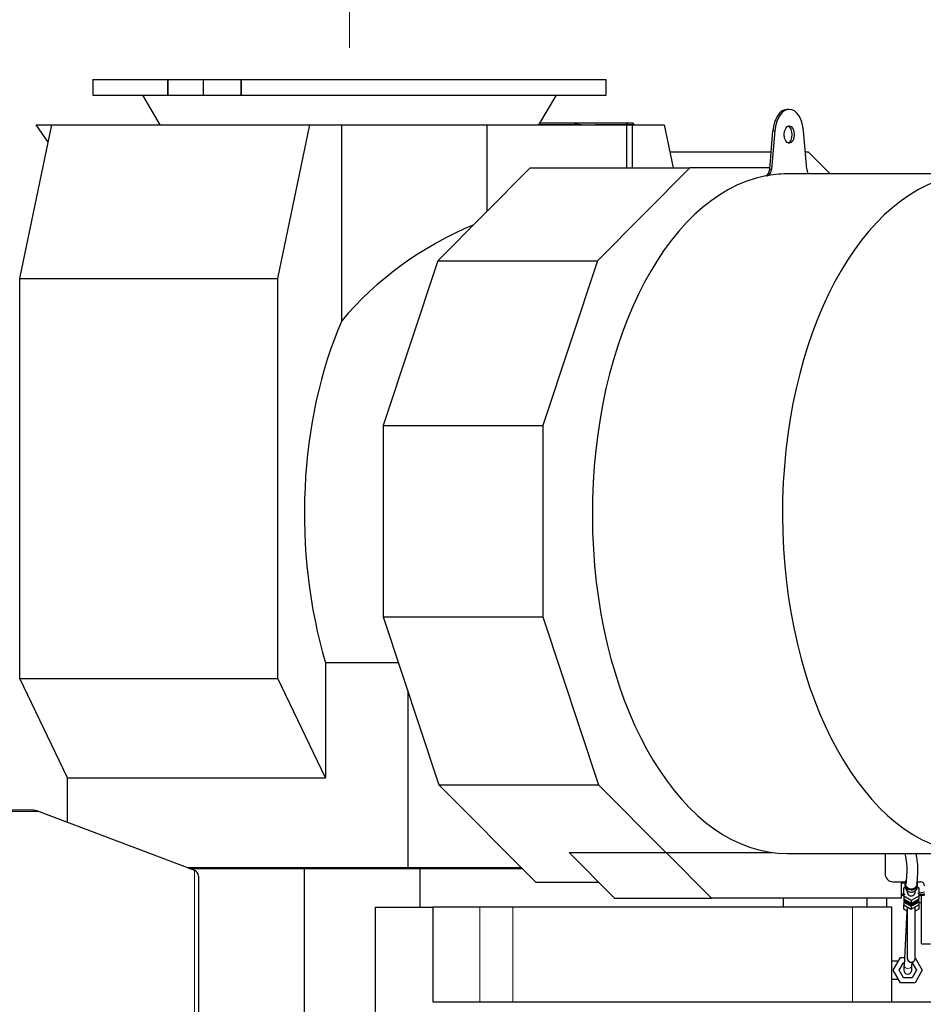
# Model space of a CAD drawing. Header units: inches. Extents: x 0 to 23760, y -13 to 16800.
# Tile 268 of 270: x 20847 to 21992, y 13666 to 14913. Entities that reach past the tile are written whole.
import ezdxf

# ---------------------------------------------------------------- set-up
doc = ezdxf.new("R2010")
doc.units = ezdxf.units.IN
doc.layers.add('1', color=7, linetype='Continuous', true_color=0xffffff)
doc.layers.add('254', color=7, linetype='Continuous', true_color=0xffffff)
doc.styles.add('latin_extended', font='simplex.shx')
doc.dimstyles.get("Standard").update_dxf_attribs({"dimtxt": 0.18, "dimasz": 0.18, "dimexe": 0.18, "dimexo": 0.0625, "dimgap": 0.09, "dimtad": 0, "dimtih": 1, "dimtoh": 1, "dimdec": 4, "dimzin": 0, "dimdsep": 46, "dimtxsty": 'Standard', "dimcen": 0.09, "dimadec": 0, "dimazin": 0, "dimtfac": 1, "dimtdec": 4, "dimtofl": 0, "dimtmove": 0, "dimatfit": 3, "dimfxl": 1, "dimtolj": 1, "dimtzin": 0, "dimarcsym": 0})

# ---------------------------------------------------------------- blocks, each defined once
blk = doc.blocks.new('_U2')
at = {"layer": '254', "color": 3, "linetype": 'Continuous', "lineweight": 13, "transparency": 16777216}
for p, q in [((20707.8, 11946.8), (20707.8, 15299.3)), ((21264.7, 14877), (21264.7, 15299.3)), ((20847.8, 15259.3), (21124.7, 15259.3))]:
    blk.add_line(p, q, dxfattribs=at)
at = {"layer": '254', "color": 3, "transparency": 16777216}
for points in [[(20847.8, 15282.6), (20847.8, 15236), (20707.8, 15259.3)], [(21124.7, 15236), (21124.7, 15282.6), (21264.7, 15259.3)]]:
    blk.add_solid(points, dxfattribs=at)
at = {"layer": 'Defpoints', "color": 0, "transparency": 16777216}
for p in [(21264.7, 15259.3), (21264.7, 14837), (20707.8, 11906.8)]:
    blk.add_point(p, dxfattribs=at)
at = {"layer": '254', "color": 2, "lineweight": 13, "transparency": 16777216, "insert": (20806.2, 15469.3), "char_height": 140, "attachment_point": 1, "style": 'latin_extended'}
blk.add_mtext('\\A1;557', dxfattribs=at)

msp = doc.modelspace()

# ---------------------------------------------------------------- linework, layer by layer
at = {"layer": '1', "color": 2, "linetype": 'Continuous', "lineweight": 25}
for p, q in [((20939.66, 14837.037), (20939.66, 14817.037)), ((20939.66, 14837.037), (21034.277, 14837.037)), ((21034.277, 14837.037), (21035.133, 14837.037)), ((21035.133, 14837.037), (21079.968, 14837.037)), ((21079.968, 14837.037), (21127.05, 14837.037)), ((21079.968, 14817.037), (21079.968, 14837.037)), ((21127.05, 14837.037), (21128.044, 14837.037)), ((21128.044, 14837.037), (21589.66, 14837.037)), ((21589.66, 14817.037), (21589.66, 14837.037)), ((20939.66, 14817.037), (21034.277, 14817.037)), ((21002.405, 14817.037), (21024.66, 14779.256)), ((21034.277, 14817.037), (21035.133, 14817.037)), ((21035.133, 14817.037), (21079.968, 14817.037)), ((21079.968, 14817.037), (21127.05, 14817.037)), ((21127.05, 14817.037), (21128.044, 14817.037)), ((21128.044, 14817.037), (21589.66, 14817.037)), ((21504.66, 14779.256), (21526.914, 14817.037)), ((21821.689, 14799.018), (21819.232, 14799.018)), ((20846.974, 14584.9), (20887.548, 14779.256)), ((20868.026, 14779.256), (20887.548, 14779.256)), ((20882.992, 14757.422), (20868.026, 14779.256)), ((20887.548, 14779.256), (21214.39, 14779.256)), ((21173.815, 14584.9), (21214.39, 14779.256)), ((21214.39, 14779.256), (21254.813, 14779.256)), ((21254.813, 14779.256), (21439.043, 14779.256)), ((21254.813, 14531.234), (21254.813, 14779.256)), ((21439.043, 14779.256), (21616.119, 14779.256)), ((21439.043, 14669.983), (21439.043, 14779.256)), ((21614.66, 14781.52), (21505.996, 14781.52)), ((21623.726, 14781.52), (21614.657, 14781.52)), ((21616.119, 14779.256), (21623.053, 14779.256)), ((21616.119, 14724.95), (21616.119, 14779.256)), ((21617.165, 14779.254), (21617.107, 14779.531)), ((21623.053, 14724.949), (21623.053, 14779.256)), ((21623.053, 14779.256), (21663.477, 14779.256)), ((21625.073, 14779.876), (21625.203, 14779.255)), ((21663.477, 14779.256), (21674.814, 14724.948)), ((21796.928, 14723.331), (21801.079, 14771.748)), ((21803.536, 14771.748), (21799.386, 14723.331)), ((21843.992, 14723.331), (21839.842, 14771.748)), ((21670.552, 14745.377), (21798.817, 14745.377)), ((21842.101, 14745.377), (21845.646, 14745.377)), ((21845.646, 14745.377), (21873.324, 14717.517)), ((21493.653, 14724.951), (21376.478, 14607.005)), ((21493.653, 14724.951), (21695.87, 14724.951)), ((21695.87, 14724.951), (21578.694, 14607.005)), ((21797.066, 14724.951), (21695.87, 14724.951)), ((22033.552, 14717.518), (21821.689, 14717.518)), ((21376.478, 14607.005), (21307.484, 14398.663)), ((21376.478, 14607.005), (21578.694, 14607.005)), ((21578.694, 14607.005), (21509.701, 14398.663)), ((20846.974, 14078.354), (20846.974, 14584.9)), ((20846.974, 14584.9), (21173.815, 14584.9)), ((21173.815, 14078.354), (21173.815, 14584.9)), ((21307.484, 14398.663), (21509.701, 14398.663)), ((21307.484, 14398.663), (21307.484, 14156.411)), ((21509.701, 14398.663), (21509.701, 14156.411)), ((21307.484, 14156.411), (21509.701, 14156.411)), ((21307.484, 14156.411), (21377.938, 13943.66)), ((21509.701, 14156.411), (21580.154, 13943.66)), ((21234.503, 14098.198), (21234.503, 13952.26)), ((21326.761, 14098.198), (21234.503, 14098.198)), ((20907.661, 13952.26), (20846.974, 14078.354)), ((20846.974, 14078.354), (21173.815, 14078.354)), ((21234.503, 13952.26), (21173.815, 14078.354)), ((21338.535, 14062.644), (21338.535, 13839.037)), ((20907.661, 13896.262), (20907.661, 13952.26)), ((20907.661, 13952.26), (21234.503, 13952.26)), ((21377.938, 13943.66), (21500.668, 13820.122)), ((21377.938, 13943.66), (21580.154, 13943.66)), ((21580.154, 13943.66), (21665.365, 13857.888)), ((20707.766, 13912.091), (20859.077, 13912.091)), ((20871.786, 13909.832), (21068.266, 13835.521)), ((21542.761, 13857.887), (21665.634, 13857.887)), ((21600.382, 13799.887), (21542.761, 13857.887)), ((21665.634, 13857.887), (21799.559, 13857.887)), ((21723.255, 13799.887), (21665.634, 13857.887)), ((21819.232, 13856.518), (22060.062, 13856.518)), ((21943.057, 13856.518), (21943.057, 13830.802)), ((21058.972, 13839.037), (21338.535, 13839.037)), ((21062.235, 13837.801), (21207.766, 13837.801)), ((21207.766, 13837.801), (21354.309, 13837.801)), ((21207.766, 13395.817), (21207.766, 13837.801)), ((21319.187, 13839.037), (21319.187, 13837.801)), ((21338.535, 13839.037), (21481.879, 13839.037)), ((21354.309, 13837.801), (21483.105, 13837.801)), ((21354.309, 13788.802), (21354.309, 13837.801)), ((21073.266, 13827.993), (21073.266, 13622.259)), ((21500.668, 13820.122), (21580.281, 13820.122)), ((21953.057, 13820.802), (21968.736, 13820.802)), ((21963.478, 13820.122), (21968.516, 13820.122)), ((21963.482, 13820.802), (21963.482, 13799.887)), ((21968.266, 13818.193), (21968.266, 13815.346)), ((21983.796, 13820.802), (21988.057, 13820.802)), ((21984.266, 13815.346), (21984.266, 13818.193)), ((21963.48, 13803.802), (21966.763, 13803.802)), ((21966.766, 13813.009), (21968.403, 13813.922)), ((21966.766, 13802.413), (21966.766, 13813.009)), ((21968.266, 13815.346), (21968.266, 13815.346)), ((21971.266, 13809.314), (21971.266, 13807.711)), ((21981.266, 13807.711), (21981.266, 13809.314)), ((21981.266, 13807.711), (21981.266, 13807.711)), ((21984.129, 13813.922), (21985.766, 13813.009)), ((21985.764, 13803.802), (21993.055, 13803.802)), ((21985.766, 13813.009), (21985.766, 13802.413)), ((21985.766, 13805.3), (21988.142, 13805.3)), ((21989.352, 13742.302), (21989.352, 13803.801)), ((21600.382, 13799.887), (21723.255, 13799.887)), ((21963.482, 13799.887), (21723.255, 13799.887)), ((21814.397, 13788.802), (21814.397, 13799.888)), ((21920.246, 13788.802), (21920.246, 13799.887)), ((21945.246, 13788.802), (21945.246, 13799.887)), ((21976.266, 13797.115), (21966.766, 13802.413)), ((21966.766, 13802.413), (21966.766, 13798.789)), ((21966.766, 13798.79), (21966.766, 13795.166)), ((21976.266, 13793.491), (21966.766, 13798.789)), ((21966.766, 13795.166), (21976.266, 13789.868)), ((21966.766, 13795.166), (21966.766, 13791.542)), ((21966.766, 13786.316), (21966.766, 13791.542)), ((21966.766, 13791.542), (21976.266, 13786.245)), ((21969.432, 13795.75), (21969.432, 13795.232)), ((21969.432, 13795.75), (21973.6, 13793.425)), ((21969.432, 13795.232), (21973.6, 13792.908)), ((21973.6, 13793.425), (21973.6, 13792.908)), ((21985.766, 13802.413), (21976.266, 13797.115)), ((21985.766, 13798.789), (21976.266, 13793.491)), ((21976.266, 13797.115), (21976.266, 13793.491)), ((21976.266, 13789.868), (21985.766, 13795.166)), ((21976.266, 13786.245), (21985.766, 13791.542)), ((21978.932, 13793.425), (21983.1, 13795.75)), ((21978.932, 13792.908), (21983.1, 13795.232)), ((21978.932, 13793.425), (21978.932, 13792.908)), ((21983.1, 13795.75), (21983.1, 13795.232)), ((21985.765, 13795.617), (21989.35, 13793.547)), ((21985.766, 13802.413), (21985.766, 13798.789)), ((21985.766, 13795.166), (21985.766, 13798.79)), ((21985.766, 13795.166), (21985.766, 13791.542)), ((21985.766, 13791.542), (21985.766, 13786.316)), ((21297.766, 13788.802), (21370.41, 13788.802)), ((21297.766, 12962.802), (21297.766, 13788.802)), ((21429.6, 13788.802), (21370.41, 13788.802)), ((21370.41, 13788.802), (21370.41, 13668.801)), ((21471.68, 13788.802), (21429.6, 13788.802)), ((21901.681, 13788.802), (21471.68, 13788.802)), ((21920.246, 13788.802), (21814.397, 13788.802)), ((21828.283, 13788.802), (21828.283, 13788.803)), ((21951.619, 13788.802), (21901.681, 13788.802)), ((21945.246, 13788.802), (21920.246, 13788.802)), ((21951.619, 13668.801), (21951.619, 13788.802)), ((21971.266, 13783.718), (21966.766, 13786.316)), ((21970.834, 13783.966), (21967.09, 13714.921)), ((21971.266, 13789.033), (21971.266, 13724.048)), ((21976.266, 13789.868), (21976.266, 13786.245)), ((21981.266, 13724.048), (21981.266, 13789.033)), ((21985.766, 13786.316), (21981.266, 13783.718)), ((21989.352, 13742.302), (22000.766, 13742.302)), ((21959.266, 13720.302), (21951.619, 13720.302)), ((21953.291, 13708.802), (21962.528, 13724.802)), ((21960.796, 13708.801), (21966.281, 13718.301)), ((21962.528, 13724.802), (21967.626, 13724.802)), ((21966.281, 13718.301), (21967.274, 13718.301)), ((21977.076, 13714.38), (21977.329, 13719.051)), ((21977.285, 13718.242), (21982.736, 13708.801)), ((21981.266, 13724.347), (21990.241, 13708.802)), ((21962.528, 13692.802), (21953.291, 13708.802)), ((21966.281, 13699.301), (21960.796, 13708.801)), ((21982.736, 13708.801), (21977.251, 13699.301)), ((21990.241, 13708.802), (21981.003, 13692.802)), ((21951.619, 13697.302), (21959.266, 13697.302)), ((21981.003, 13692.802), (21962.528, 13692.802)), ((21977.251, 13699.301), (21966.281, 13699.301)), ((21370.41, 13668.801), (22009.766, 13668.801))]:
    msp.add_line(p, q, dxfattribs=at)
at = {"layer": '1', "color": 110, "linetype": 'Continuous', "lineweight": 13}
for p, q in [((21034.277, 14817.037), (21034.277, 14837.037)), ((21035.133, 14817.037), (21035.133, 14837.037)), ((21127.05, 14817.037), (21127.05, 14837.037)), ((21128.044, 14817.037), (21128.044, 14837.037)), ((21558.692, 14779.876), (21505.026, 14779.876)), ((21616.008, 14779.876), (21576.18, 14779.876)), ((21616.137, 14779.254), (21616.008, 14779.876)), ((21625.073, 14779.876), (21617.009, 14779.876)), ((21803.536, 14771.748), (21801.079, 14771.748)), ((21794.348, 14714.871), (21791.891, 14714.871)), ((21799.386, 14723.331), (21796.928, 14723.331)), ((20707.766, 13909.832), (20871.786, 13909.832)), ((21068.266, 13626.694), (21068.266, 13835.521)), ((21429.6, 13668.801), (21429.6, 13788.802)), ((21471.68, 13668.801), (21471.68, 13788.802)), ((21901.681, 13668.801), (21901.681, 13788.802)), ((21959.266, 13720.301), (21959.266, 13719.151)), ((21959.266, 13698.452), (21959.266, 13697.302))]:
    msp.add_line(p, q, dxfattribs=at)
at = {"layer": '1', "color": 2, "linetype": 'Continuous', "lineweight": 25}
for centre, radius, start, end in [((21614.66, 14779.02), 2.5, 11.791977, 90), ((21953.057, 13830.802), 10, 180, 270), ((21988.057, 13815.802), 5, 0, 90), ((21971.766, 13708.801), 5, 176.923125, 356.900625)]:
    msp.add_arc(centre, radius, start, end, dxfattribs=at)
for centre, major_axis, ratio, start_param, end_param in [((21819.232, 14767.018), (0, -32), 0.57357644, 3.14159265, 4.56403095), ((21821.689, 14767.018), (0, 32), 0.57357644, 4.86074701, 7.70562361), ((21623.726, 14779.02), (0, 2.5), 0.57357644, 5.06145483, 6.28318531), ((21819.232, 14767.018), (0, -11), 0.57357644, 1.57079633, 2.94563581), ((21819.232, 14767.018), (0, -11), 0.57357644, 0.19595684, 1.57079633), ((21819.232, 14287.018), (0, -430.5), 0.57357644, 3.25254614, 6.28318531), ((21791.255, 14724.81), (0, 10), 0.57357644, 3.25254614, 4.56403095), ((21793.713, 14724.81), (0, -10), 0.57357644, 0.11095348, 1.4224383), ((21821.689, 14287.018), (0, 430.5), 0.57357644, 0, 0.11095348), ((22060.062, 14287.018), (0, -430.5), 0.57357644, 3.25254614, 9.31382448), ((21849.665, 14724.81), (0, -10), 0.57357644, 4.86074701, 5.52944033), ((21609.707, 14287.018), (445.92, 0), 0.90453535, 2.00501286, 2.49123901), ((21438.939, 14287.018), (0, 403.35), 0.57357644, 0.92044268, 2.05796875), ((21068.266, 13829.884), (-3.263, 5.505), 0.68819093, 4.00145106, 5.57224738), ((21926.769, 13967.801), (0, 155.998), 0.81915204, 3.43307355, 3.47509235), ((21976.266, 13818.193), (-8, 0), 0.96592583, 5.70090165, 6.28318531), ((21976.266, 13818.193), (-8, 0), 0.96592583, 0, 2.00874489), ((21976.266, 13818.193), (-8, 0), 0.96592583, 2.00874489, 3.53654068), ((21968.64, 13967.801), (0, 162.501), 0.81915204, 3.10291179, 3.14159265), ((21976.266, 13815.346), (-8, 0), 0.96592583, 0, 2.00874489), ((21976.266, 13807.711), (5, 0), 0.96592583, 3.14158357, 5.15033754), ((21976.266, 13807.711), (5, 0), 0.96592583, 5.15033754, 6.28318531), ((21976.266, 13815.346), (-8, 0), 0.96592583, 2.00874489, 3.14168174), ((21968.64, 13967.801), (0, 162.501), 0.81915204, 3.26116952, 3.32616122), ((21988.142, 13967.801), (0, 162.501), 0.81915204, 3.14159265, 3.18086256), ((21976.266, 13802.017), (-9.8, 0), 0.96592583, 0.37100829, 0.79912612), ((21976.266, 13802.534), (-9.8, 0), 0.96592583, 0.4507218, 0.79912612), ((21976.266, 13800.464), (-9, 0), 0.96592583, 0.44502623, 2.69656641), ((21976.266, 13803.052), (9, 0), 0.96592583, 3.88497202, 4.49856433), ((21976.266, 13802.534), (-9.8, 0), 0.96592583, 1.29526898, 1.84632367), ((21976.266, 13802.017), (-9.8, 0), 0.96592583, 1.29526898, 1.84632367), ((21976.266, 13803.052), (9, 0), 0.96592583, 4.92621363, 5.55060517), ((21976.266, 13802.017), (-9.8, 0), 0.96592583, 2.34246653, 2.77058437), ((21976.266, 13802.534), (-9.8, 0), 0.96592583, 2.34246653, 2.69087085)]:
    msp.add_ellipse(centre, major_axis=major_axis, ratio=ratio, start_param=start_param, end_param=end_param, dxfattribs=at)
at = {"layer": '1', "color": 110, "linetype": 'Continuous', "lineweight": 13}
for centre, major_axis, ratio, start_param, end_param in [((21614.66, 14779.02), (0, -2.5), 0.57357644, 1.91986218, 3.14159265), ((21614.66, 14779.02), (-2.447, -0.511), 0.2801665, 3.14159994, 4.07200213), ((21976.266, 13724.048), (-5, 0), 0.98768834, 0, 3.14159265), ((21972.083, 13714.651), (-4.993, 0.271), 0.70711089, 0.00003074, 3.14152521)]:
    msp.add_ellipse(centre, major_axis=major_axis, ratio=ratio, start_param=start_param, end_param=end_param, dxfattribs=at)
at = {"layer": '1', "color": 2, "linetype": 'Continuous', "lineweight": 25}
msp.add_ellipse((21821.689, 14767.018), major_axis=(0, -11), ratio=0.57357644, dxfattribs=at)
for points in [[(21554.754, 14780.882), (21552.273, 14780.34), (21549.792, 14779.798), (21547.312, 14779.256)], [(21959.935, 13720.302), (21959.714, 13720.302), (21959.491, 13720.302), (21959.266, 13720.302)], [(21959.266, 13697.302), (21959.49, 13697.302), (21959.713, 13697.302), (21959.934, 13697.302)]]:
    msp.add_open_spline(points, degree=3, dxfattribs=at)
for points, knots in [([(20859.077, 13912.091), (20859.618, 13912.091), (20860.696, 13912.068), (20862.306, 13911.965), (20863.907, 13911.793), (20864.969, 13911.632), (20866.029, 13911.447), (20866.557, 13911.343), (20867.611, 13911.11), (20868.137, 13910.981), (20869.185, 13910.699), (20869.707, 13910.544), (20870.749, 13910.209), (20871.269, 13910.028), (20871.786, 13909.832)], [0, 0, 0, 0, 0.125, 0.25, 0.375, 0.5, 0.5, 0.625, 0.625, 0.75, 0.75, 0.875, 0.875, 1, 1, 1, 1]), ([(21968.179, 13856.094), (21969.17, 13851.738), (21971.194, 13839.91), (21970.207, 13828.285), (21969.857, 13820.845), (21969.27, 13818.19)], [0, 0, 0, 0, 0.19545935, 0.5629324, 1, 1, 1, 1]), ([(21983.269, 13818.149), (21984.05, 13820.916), (21984.51, 13829.01), (21984.83, 13842.36), (21983.131, 13853.066), (21982.564, 13855.981)], [0, 0, 0, 0, 0.47897474, 0.86562895, 1, 1, 1, 1]), ([(21981.463, 13813.637), (21981.397, 13813.566), (21981.262, 13813.427), (21981.051, 13813.228), (21980.833, 13813.039), (21980.607, 13812.859), (21980.375, 13812.689), (21980.135, 13812.529), (21979.887, 13812.378), (21979.633, 13812.237), (21979.288, 13812.065), (21978.848, 13811.876), (21978.307, 13811.693), (21977.756, 13811.554), (21977.194, 13811.46), (21976.695, 13811.416), (21976.264, 13811.406), (21975.907, 13811.414), (21975.552, 13811.44), (21975.199, 13811.484), (21974.849, 13811.546), (21974.502, 13811.624), (21974.158, 13811.721), (21973.764, 13811.852), (21973.327, 13812.027), (21972.857, 13812.258), (21972.407, 13812.522), (21971.978, 13812.82), (21971.632, 13813.1), (21971.359, 13813.348), (21971.153, 13813.552), (21970.957, 13813.763), (21970.771, 13813.98), (21970.595, 13814.205), (21970.429, 13814.437), (21970.273, 13814.676), (21970.128, 13814.922), (21969.949, 13815.255), (21969.753, 13815.68), (21969.564, 13816.202), (21969.42, 13816.735), (21969.322, 13817.278), (21969.277, 13817.76), (21969.269, 13818.064), (21969.269, 13818.185), (21969.269, 13818.189)], [0, 0, 0, 0, 0.01758561, 0.03504997, 0.05242341, 0.06973675, 0.08702113, 0.10430782, 0.12162811, 0.1390131, 0.15649353, 0.19073249, 0.22457169, 0.25823681, 0.29195702, 0.32596037, 0.3472976, 0.36848107, 0.38956565, 0.41060698, 0.43166105, 0.45278376, 0.47403044, 0.49545548, 0.52688154, 0.55806003, 0.5891719, 0.62039927, 0.65192226, 0.6695152, 0.68698514, 0.70436235, 0.7216776, 0.73896197, 0.75624673, 0.77356312, 0.79094225, 0.80841485, 0.84265382, 0.87649302, 0.91015814, 0.94387834, 0.97788169, 0.99921893, 1, 1, 1, 1]), ([(21983.27, 13818.173), (21983.27, 13818.08), (21983.266, 13817.886), (21983.247, 13817.591), (21983.213, 13817.287), (21983.165, 13816.986), (21983.102, 13816.687), (21983.025, 13816.389), (21982.934, 13816.094), (21982.791, 13815.698), (21982.577, 13815.212), (21982.261, 13814.652), (21981.892, 13814.124), (21981.611, 13813.795), (21981.463, 13813.637)], [0, 0, 0, 0, 0.05577379, 0.11725853, 0.17858309, 0.23987617, 0.30126667, 0.36288288, 0.42485168, 0.48729782, 0.6158195, 0.74333662, 0.87101096, 1, 1, 1, 1]), ([(21971.269, 13724.205), (21971.27, 13724.205), (21971.271, 13724.086), (21971.263, 13723.745), (21971.281, 13723.301), (21971.386, 13722.653), (21971.535, 13722.076), (21971.716, 13721.757), (21971.755, 13721.694)], [0, 0, 0, 0, 0.3148053, 0.43067853, 0.55685099, 0.71923632, 0.94401628, 1, 1, 1, 1]), ([(21971.755, 13721.694), (21971.886, 13721.393), (21972.276, 13720.694), (21973.234, 13719.732), (21974.626, 13718.996), (21976.29, 13718.737), (21978.105, 13719.089), (21979.53, 13720.018), (21980.425, 13721.11), (21981.07, 13722.349), (21981.259, 13723.349), (21981.266, 13724.048)], [0, 0, 0, 0, 0.06900527, 0.17296549, 0.28981433, 0.41104622, 0.5465046, 0.69871287, 0.77742501, 0.85502073, 1, 1, 1, 1]), ([(21967.09, 13714.921), (21967.04, 13713.988), (21966.95, 13712.337), (21966.849, 13710.472), (21966.787, 13709.331), (21966.773, 13709.075), (21966.773, 13709.072)], [0, 0, 0, 0, 0.25001222, 0.5, 0.74998778, 1, 1, 1, 1]), ([(21976.759, 13708.531), (21976.759, 13708.534), (21976.773, 13708.79), (21976.834, 13709.93), (21976.936, 13711.796), (21977.025, 13713.446), (21977.076, 13714.38)], [0, 0, 0, 0, 0.25001222, 0.5, 0.74998778, 1, 1, 1, 1])]:
    msp.add_open_spline(points, degree=3, knots=knots, dxfattribs=at)

# ---------------------------------------------------------------- dimensions: what is measured, and where the dimension line sits
at = {"layer": '254', "color": 2, "linetype": 'Continuous', "lineweight": 13}
dim = msp.add_linear_dim(base=(21264.66, 15259.302), p1=(20707.766, 11906.802), p2=(21264.66, 14837.037), dimstyle='Standard', override={"dimscale": 40, "dimtxt": 3.5, "dimasz": 3.5, "dimexe": 1, "dimexo": 1, "dimgap": 1.75, "dimtad": 1, "dimtih": 1, "dimtoh": 0, "dimdec": 0, "dimlfac": 1, "dimzin": 8, "dimdsep": 46, "dimlunit": 2, "dimtxsty": 'latin_extended', "dimsah": 1, "dimse1": 0, "dimse2": 0, "dimsd1": 0, "dimsd2": 0, "dimclrd": 3, "dimclre": 3, "dimclrt": 2, "dimtol": 0, "dimtm": -0.1, "dimtfac": 0.714286, "dimtdec": 3, "dimtofl": 1, "dimtmove": 0, "dimtzin": 8, "dimlwd": 13, "dimlwe": 13}, dxfattribs=at)
dim.commit()
dim.dimension.update_dxf_attribs({"geometry": '_U2', "text_midpoint": (20986.213, 15259.302), "dimtype": 160})

doc.saveas('drawing.dxf')
